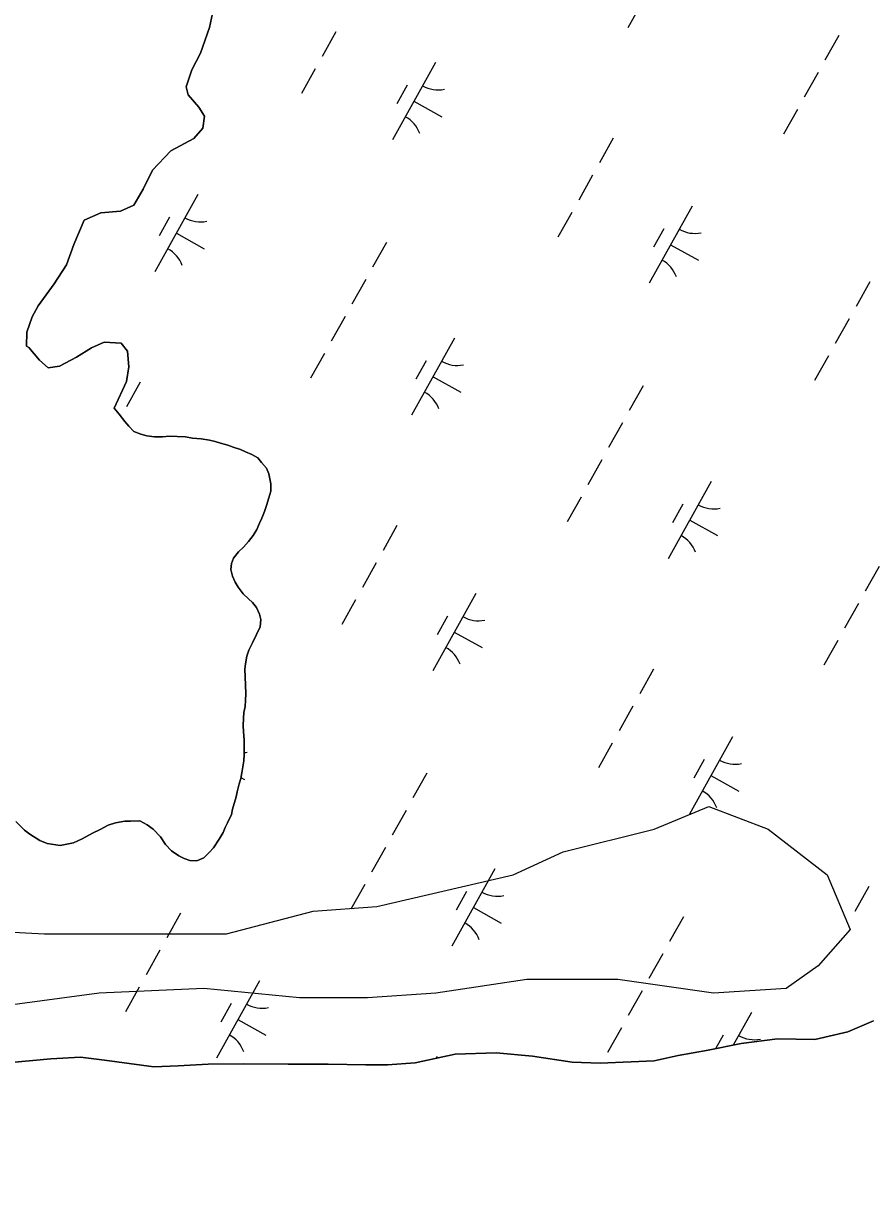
# Model space of a CAD drawing. Extents: x 3923531 to 3943530, y 207391 to 229799.
# Drawn here: x 3937149 to 3937629, y 216096 to 216759 of the extents above; entities that cross this region are included whole.
import ezdxf

# ---------------------------------------------------------------- set-up
doc = ezdxf.new("R2010")
doc.units = 0
for name, color, linetype in [('V-SITE-VEGE', 7, 'Continuous'), ('V-TOPO-GNAM-IDEN', 7, 'Continuous'), ('V-TOPO-SHOR', 7, 'Continuous'), ('V-WETL-SWMP', 7, 'Continuous')]:
    doc.layers.add(name, color=color, linetype=linetype)

msp = doc.modelspace()

# ---------------------------------------------------------------- linework, layer by layer
at = {"layer": 'V-SITE-VEGE'}
msp.add_lwpolyline([(3937114.53, 216246.86), (3937160.88, 216244.28), (3937263.87, 216244.28), (3937312.79, 216257.17), (3937348.84, 216259.74), (3937426.09, 216277.77), (3937454.41, 216290.66), (3937505.9, 216303.54), (3937536.8, 216316.42), (3937570.28, 216303.54), (3937603.75, 216277.77), (3937616.62, 216246.86), (3937598.6, 216226.25), (3937580.58, 216213.37), (3937539.38, 216210.79), (3937485.31, 216218.52), (3937433.81, 216218.52), (3937382.31, 216210.79), (3937343.69, 216208.21), (3937305.07, 216208.21), (3937251, 216213.37), (3937191.77, 216210.79), (3937114.53, 216200.49)], dxfattribs=at)
at = {"layer": 'V-TOPO-SHOR'}
for points in [[(3937256.52, 216767.48), (3937254.23, 216756.82), (3937249.14, 216742.43), (3937244.29, 216732.99), (3937241.03, 216723.33), (3937242.17, 216718.76), (3937248.23, 216711.78), (3937251.34, 216706.8), (3937250.48, 216699.89), (3937245.28, 216694.2), (3937232.35, 216687.21), (3937221.95, 216676.24), (3937216.69, 216665.42), (3937211.45, 216656.37), (3937203.9, 216653.09), (3937192.81, 216652.01), (3937183.27, 216647.96), (3937177.39, 216634.17), (3937173.32, 216622.74), (3937166.28, 216611.93), (3937157.25, 216599.57), (3937153.82, 216593.27), (3937150.96, 216584.59), (3937150.69, 216576.68), (3937152.06, 216575.88), (3937158.12, 216568.69), (3937163.02, 216564.49), (3937169.36, 216565.41), (3937178.91, 216570.46), (3937187.47, 216575.71), (3937194.63, 216579), (3937204.31, 216578.3), (3937207.83, 216573.92), (3937208.53, 216565.01), (3937207.25, 216556.71), (3937200.32, 216541.69)], [(3937200.32, 216541.69), (3937203.06, 216538.3), (3937206.37, 216534.11), (3937208.52, 216531.51), (3937211.46, 216528.52), (3937215.4, 216526.89), (3937218.75, 216526.07), (3937223.1, 216525.43), (3937227.65, 216525.38), (3937231.61, 216525.74), (3937235.96, 216525.69), (3937240.71, 216525.45), (3937244.66, 216524.61), (3937249.6, 216524.36), (3937254.14, 216523.53), (3937257.49, 216522.7), (3937260.45, 216521.88), (3937264.6, 216520.65), (3937267.55, 216519.63), (3937271.69, 216518.2), (3937274.65, 216516.98), (3937278.19, 216515.36), (3937281.53, 216513.55), (3937283.68, 216510.95), (3937286.42, 216507.76), (3937287.77, 216504.58), (3937288.9, 216498.83), (3937288.86, 216494.68), (3937287.83, 216490.93), (3937286.4, 216486.59), (3937285.38, 216483.24), (3937283.75, 216479.5), (3937282.54, 216476.55), (3937280.92, 216473), (3937278.9, 216469.66), (3937276.3, 216466.32), (3937273.49, 216462.99), (3937270.7, 216460.44), (3937267.89, 216456.72), (3937266.67, 216453.76), (3937266.24, 216450.4), (3937267.19, 216446.64), (3937268.74, 216443.26), (3937270.49, 216440.47), (3937273.22, 216436.68), (3937276.36, 216433.88), (3937278.51, 216431.68), (3937280.86, 216428.89), (3937282.6, 216425.11), (3937283.36, 216422.13), (3937282.92, 216417.98), (3937280.9, 216413.65), (3937278.47, 216408.93), (3937276.45, 216404.8), (3937275.43, 216401.44)], [(3937275.43, 216401.44), (3937274.59, 216397.1), (3937274.17, 216393.94), (3937274.32, 216389.78), (3937274.67, 216385.03), (3937274.81, 216380.28), (3937274.57, 216376.33), (3937274.34, 216372.97), (3937273.71, 216369.61), (3937273.48, 216366.25), (3937273.24, 216361.9), (3937273.4, 216358.74), (3937273.75, 216353.79), (3937273.91, 216350.22), (3937273.86, 216345.87), (3937273.63, 216342.11), (3937272.57, 216335.4), (3937271.94, 216332.24), (3937270.92, 216329.28), (3937269.89, 216324.75), (3937269.26, 216321.79), (3937267.21, 216314.88), (3937266.59, 216311.92), (3937264.36, 216307.2), (3937263.15, 216304.44), (3937261.93, 216301.68), (3937259.72, 216297.95), (3937256.5, 216293.03), (3937254.1, 216290.29), (3937251.1, 216287.35), (3937247.13, 216285.61), (3937243.17, 216285.85), (3937239.82, 216286.87), (3937236.87, 216288.49), (3937232.74, 216291.3), (3937229.42, 216294.9), (3937226.5, 216299.28), (3937222.39, 216303.48), (3937219.05, 216306.08), (3937214.72, 216308.3), (3937209.58, 216308.16), (3937206.41, 216307.99), (3937201.06, 216307.06), (3937196.89, 216305.72), (3937192.31, 216303.39), (3937187.94, 216301.26), (3937182.17, 216298.15), (3937177.2, 216295.83), (3937172.64, 216294.89), (3937169.67, 216294.33), (3937162.36, 216295.39), (3937158.23, 216297.22), (3937152.52, 216300.64), (3937149.58, 216303.04), (3937144.68, 216307.84)], [(3937142.06, 216171.68), (3937164.44, 216173.63), (3937181.27, 216174.64), (3937194.91, 216172.92), (3937222.76, 216169.07), (3937236.42, 216169.72), (3937253.45, 216170.73), (3937273.63, 216170.91), (3937298.75, 216170.65), (3937321.31, 216170.62), (3937342.68, 216170.2), (3937354.94, 216170.27), (3937370.59, 216171.49), (3937393.19, 216176.4), (3937416.35, 216177.15), (3937436.91, 216175.16), (3937459.43, 216171.76), (3937475.25, 216171.2), (3937505.73, 216172.47), (3937519.42, 216175.49), (3937536.46, 216178.48), (3937555.1, 216182.25), (3937575.51, 216185), (3937596.67, 216184.59), (3937615.32, 216188.94), (3937629.83, 216195.13)]]:
    msp.add_lwpolyline(points, dxfattribs=at)
at = {"layer": 'V-WETL-SWMP'}
for p, q in [((3937515.28, 216800.34), (3937490.9, 216756.69)), ((3937254.23, 216756.82), (3937256.52, 216767.48)), ((3937249.14, 216742.43), (3937254.23, 216756.82)), ((3937325.7, 216754.45), (3937317.9, 216740.48)), ((3937610.24, 216752.36), (3937602.44, 216738.39)), ((3937244.29, 216732.99), (3937249.14, 216742.43)), ((3937382.08, 216737.03), (3937357.7, 216693.38)), ((3937241.03, 216723.33), (3937244.29, 216732.99)), ((3937313.99, 216733.49), (3937306.19, 216719.53)), ((3937598.54, 216731.41), (3937590.73, 216717.44)), ((3937366.08, 216724.21), (3937360.23, 216713.73)), ((3937242.17, 216718.76), (3937241.03, 216723.33)), ((3937248.23, 216711.78), (3937242.17, 216718.76)), ((3937251.34, 216706.8), (3937248.23, 216711.78)), ((3937369.89, 216715.21), (3937385.6, 216706.43)), ((3937250.48, 216699.89), (3937251.34, 216706.8)), ((3937586.83, 216710.46), (3937579.03, 216696.49)), ((3937245.28, 216694.2), (3937250.48, 216699.89)), ((3937232.35, 216687.21), (3937245.28, 216694.2)), ((3937482.62, 216694.27), (3937474.81, 216680.31)), ((3937221.94, 216676.24), (3937232.35, 216687.21)), ((3937216.69, 216665.42), (3937221.94, 216676.24)), ((3937470.91, 216673.32), (3937463.11, 216659.35)), ((3937211.45, 216656.37), (3937216.69, 216665.42)), ((3937247.68, 216662.38), (3937223.29, 216618.73)), ((3937183.27, 216647.96), (3937192.81, 216652.02)), ((3937192.81, 216652.02), (3937203.9, 216653.09)), ((3937203.9, 216653.09), (3937211.45, 216656.37)), ((3937459.21, 216652.37), (3937451.4, 216638.4)), ((3937527.3, 216655.91), (3937502.91, 216612.26)), ((3937177.39, 216634.17), (3937183.27, 216647.96)), ((3937231.67, 216649.56), (3937225.82, 216639.08)), ((3937235.48, 216640.56), (3937251.2, 216631.78)), ((3937511.29, 216643.08), (3937505.44, 216632.61)), ((3937173.32, 216622.74), (3937177.39, 216634.17)), ((3937354.34, 216635.35), (3937346.54, 216621.38)), ((3937515.1, 216634.08), (3937530.82, 216625.3)), ((3937166.28, 216611.93), (3937173.32, 216622.74)), ((3937157.25, 216599.56), (3937166.28, 216611.93)), ((3937342.64, 216614.4), (3937334.83, 216600.43)), ((3937627.83, 216613.15), (3937620.03, 216599.18)), ((3937153.82, 216593.27), (3937157.25, 216599.56)), ((3937150.96, 216584.59), (3937153.82, 216593.27)), ((3937330.93, 216593.45), (3937323.13, 216579.48)), ((3937616.13, 216592.2), (3937608.32, 216578.23)), ((3937150.69, 216576.68), (3937150.96, 216584.59)), ((3937194.63, 216579), (3937187.47, 216575.71)), ((3937204.31, 216578.3), (3937194.63, 216579)), ((3937207.83, 216573.92), (3937204.31, 216578.3)), ((3937392.89, 216581.26), (3937368.5, 216537.61)), ((3937152.06, 216575.88), (3937150.69, 216576.68)), ((3937158.12, 216568.69), (3937152.06, 216575.88)), ((3937187.47, 216575.71), (3937178.91, 216570.46)), ((3937208.53, 216565.01), (3937207.83, 216573.92)), ((3937319.23, 216572.5), (3937311.42, 216558.53)), ((3937604.42, 216571.24), (3937596.62, 216557.28)), ((3937163.02, 216564.49), (3937158.12, 216568.69)), ((3937169.36, 216565.41), (3937163.02, 216564.49)), ((3937178.91, 216570.46), (3937169.36, 216565.41)), ((3937207.25, 216556.71), (3937208.53, 216565.01)), ((3937376.89, 216568.44), (3937371.04, 216557.96)), ((3937380.7, 216559.44), (3937396.41, 216550.66)), ((3937200.32, 216541.69), (3937207.25, 216556.71)), ((3937215.01, 216556.31), (3937207.21, 216542.35)), ((3937499.55, 216554.23), (3937491.75, 216540.26)), ((3937203.06, 216538.3), (3937200.32, 216541.69)), ((3937206.38, 216534.11), (3937203.06, 216538.3)), ((3937208.52, 216531.52), (3937206.38, 216534.11)), ((3937211.46, 216528.52), (3937208.52, 216531.52)), ((3937487.85, 216533.28), (3937480.05, 216519.31)), ((3937215.4, 216526.89), (3937211.46, 216528.52)), ((3937218.75, 216526.07), (3937215.4, 216526.89)), ((3937223.1, 216525.43), (3937218.75, 216526.07)), ((3937227.65, 216525.38), (3937223.1, 216525.43)), ((3937231.61, 216525.74), (3937227.65, 216525.38)), ((3937235.96, 216525.69), (3937231.61, 216525.74)), ((3937240.71, 216525.44), (3937235.96, 216525.69)), ((3937244.66, 216524.61), (3937240.71, 216525.44)), ((3937249.6, 216524.36), (3937244.66, 216524.61)), ((3937254.14, 216523.53), (3937249.6, 216524.36)), ((3937257.49, 216522.7), (3937254.14, 216523.53)), ((3937260.45, 216521.88), (3937257.49, 216522.7)), ((3937264.6, 216520.65), (3937260.45, 216521.88)), ((3937267.55, 216519.63), (3937264.6, 216520.65)), ((3937271.69, 216518.2), (3937267.55, 216519.63)), ((3937274.65, 216516.98), (3937271.69, 216518.2)), ((3937278.19, 216515.36), (3937274.65, 216516.98)), ((3937281.53, 216513.55), (3937278.19, 216515.36)), ((3937283.68, 216510.96), (3937281.53, 216513.55)), ((3937476.14, 216512.32), (3937468.34, 216498.36)), ((3937286.42, 216507.76), (3937283.68, 216510.96)), ((3937287.77, 216504.58), (3937286.42, 216507.76)), ((3937288.9, 216498.83), (3937287.77, 216504.58)), ((3937288.86, 216494.68), (3937288.9, 216498.83)), ((3937538.1, 216500.14), (3937513.72, 216456.49)), ((3937287.83, 216490.93), (3937288.86, 216494.68)), ((3937285.38, 216483.24), (3937286.4, 216486.59)), ((3937286.4, 216486.59), (3937287.83, 216490.93)), ((3937464.44, 216491.37), (3937456.64, 216477.4)), ((3937522.1, 216487.31), (3937516.25, 216476.84)), ((3937282.54, 216476.55), (3937283.75, 216479.5)), ((3937283.75, 216479.5), (3937285.38, 216483.24)), ((3937525.91, 216478.31), (3937541.63, 216469.53)), ((3937278.9, 216469.66), (3937280.92, 216473)), ((3937280.92, 216473), (3937282.54, 216476.55)), ((3937360.22, 216475.19), (3937352.42, 216461.22)), ((3937273.49, 216462.99), (3937276.3, 216466.32)), ((3937276.3, 216466.32), (3937278.9, 216469.66)), ((3937267.89, 216456.72), (3937270.7, 216460.44)), ((3937270.7, 216460.44), (3937273.49, 216462.99)), ((3937266.24, 216450.4), (3937266.67, 216453.76)), ((3937266.67, 216453.76), (3937267.89, 216456.72)), ((3937348.52, 216454.24), (3937340.72, 216440.27)), ((3937633.06, 216452.15), (3937625.26, 216438.18)), ((3937267.19, 216446.63), (3937266.24, 216450.4)), ((3937268.74, 216443.26), (3937267.19, 216446.63)), ((3937270.49, 216440.47), (3937268.74, 216443.26)), ((3937273.22, 216436.68), (3937270.49, 216440.47)), ((3937276.36, 216433.88), (3937273.22, 216436.68)), ((3937278.51, 216431.68), (3937276.36, 216433.88)), ((3937336.81, 216433.28), (3937329.01, 216419.32)), ((3937404.9, 216436.82), (3937380.52, 216393.17)), ((3937280.86, 216428.89), (3937278.51, 216431.68)), ((3937282.6, 216425.11), (3937280.86, 216428.89)), ((3937621.36, 216431.2), (3937613.55, 216417.23)), ((3937283.36, 216422.13), (3937282.6, 216425.11)), ((3937282.92, 216417.98), (3937283.36, 216422.13)), ((3937388.9, 216424), (3937383.05, 216413.52)), ((3937278.47, 216408.93), (3937280.9, 216413.65)), ((3937280.9, 216413.65), (3937282.92, 216417.98)), ((3937392.71, 216415), (3937408.42, 216406.22)), ((3937276.45, 216404.8), (3937278.47, 216408.93)), ((3937609.65, 216410.25), (3937601.85, 216396.28)), ((3937274.59, 216397.1), (3937275.43, 216401.44)), ((3937275.43, 216401.44), (3937276.45, 216404.8)), ((3937274.16, 216393.94), (3937274.59, 216397.1)), ((3937274.32, 216389.78), (3937274.16, 216393.94)), ((3937505.44, 216394.06), (3937497.64, 216380.1)), ((3937274.67, 216385.03), (3937274.32, 216389.78)), ((3937274.58, 216376.33), (3937274.81, 216380.28)), ((3937274.81, 216380.28), (3937274.67, 216385.03)), ((3937273.71, 216369.61), (3937274.34, 216372.97)), ((3937274.34, 216372.97), (3937274.58, 216376.33)), ((3937493.73, 216373.11), (3937485.93, 216359.14)), ((3937273.24, 216361.9), (3937273.48, 216366.25)), ((3937273.48, 216366.25), (3937273.71, 216369.61)), ((3937273.4, 216358.73), (3937273.24, 216361.9)), ((3937273.75, 216353.79), (3937273.4, 216358.73)), ((3937273.91, 216350.22), (3937273.75, 216353.79)), ((3937550.12, 216355.7), (3937525.73, 216312.05)), ((3937273.63, 216342.11), (3937273.86, 216345.87)), ((3937273.86, 216345.87), (3937273.91, 216350.22)), ((3937482.03, 216352.16), (3937474.23, 216338.19)), ((3937272.57, 216335.4), (3937273.63, 216342.11)), ((3937534.11, 216342.87), (3937528.26, 216332.4)), ((3937271.94, 216332.24), (3937272.57, 216335.4)), ((3937272.03, 216332.68), (3937274.02, 216331.57)), ((3937377.16, 216335.14), (3937369.36, 216321.18)), ((3937537.92, 216333.87), (3937553.64, 216325.09)), ((3937269.89, 216324.74), (3937270.92, 216329.28)), ((3937270.92, 216329.28), (3937271.94, 216332.24)), ((3937267.21, 216314.88), (3937269.26, 216321.78)), ((3937269.26, 216321.78), (3937269.89, 216324.74)), ((3937266.59, 216311.92), (3937267.21, 216314.88)), ((3937365.46, 216314.19), (3937357.65, 216300.22)), ((3937144.69, 216307.84), (3937149.58, 216303.04)), ((3937196.89, 216305.72), (3937201.06, 216307.06)), ((3937201.06, 216307.06), (3937206.41, 216307.99)), ((3937206.41, 216307.99), (3937209.58, 216308.16)), ((3937209.58, 216308.16), (3937214.72, 216308.3)), ((3937214.72, 216308.3), (3937219.05, 216306.08)), ((3937219.05, 216306.08), (3937222.39, 216303.48)), ((3937263.15, 216304.44), (3937264.36, 216307.2)), ((3937264.36, 216307.2), (3937266.59, 216311.92)), ((3937149.58, 216303.04), (3937152.52, 216300.64)), ((3937152.52, 216300.64), (3937158.23, 216297.22)), ((3937182.17, 216298.15), (3937187.94, 216301.26)), ((3937187.94, 216301.26), (3937192.31, 216303.39)), ((3937192.31, 216303.39), (3937196.89, 216305.72)), ((3937222.39, 216303.48), (3937226.5, 216299.28)), ((3937226.5, 216299.28), (3937229.42, 216294.9)), ((3937259.72, 216297.95), (3937261.93, 216301.68)), ((3937261.93, 216301.68), (3937263.15, 216304.44)), ((3937158.23, 216297.22), (3937162.36, 216295.39)), ((3937162.36, 216295.39), (3937169.67, 216294.33)), ((3937169.67, 216294.33), (3937172.64, 216294.89)), ((3937172.64, 216294.89), (3937177.2, 216295.83)), ((3937177.2, 216295.83), (3937182.17, 216298.15)), ((3937229.42, 216294.9), (3937232.75, 216291.3)), ((3937254.1, 216290.29), (3937256.5, 216293.03)), ((3937256.5, 216293.03), (3937259.72, 216297.95)), ((3937353.75, 216293.24), (3937345.95, 216279.27)), ((3937232.75, 216291.3), (3937236.87, 216288.49)), ((3937236.87, 216288.49), (3937239.82, 216286.88)), ((3937239.82, 216286.88), (3937243.17, 216285.85)), ((3937247.13, 216285.61), (3937251.1, 216287.35)), ((3937251.1, 216287.35), (3937254.1, 216290.29)), ((3937243.17, 216285.85), (3937247.13, 216285.61)), ((3937415.71, 216281.05), (3937391.33, 216237.4)), ((3937342.05, 216272.29), (3937334.24, 216258.32)), ((3937399.71, 216268.23), (3937393.86, 216257.75)), ((3937627.24, 216271.04), (3937619.44, 216257.07)), ((3937237.83, 216256.1), (3937230.03, 216242.14)), ((3937403.52, 216259.23), (3937419.23, 216250.45)), ((3937522.38, 216254.02), (3937514.57, 216240.05)), ((3937226.13, 216235.15), (3937218.32, 216221.18)), ((3937510.67, 216233.07), (3937502.87, 216219.1)), ((3937214.42, 216214.2), (3937206.62, 216200.23)), ((3937282.51, 216217.74), (3937258.13, 216174.09)), ((3937498.97, 216212.12), (3937491.16, 216198.15)), ((3937266.51, 216204.91), (3937260.66, 216194.44)), ((3937560.92, 216199.93), (3937550.53, 216181.32)), ((3937270.32, 216195.91), (3937286.03, 216187.13)), ((3937629.83, 216195.12), (3937615.32, 216188.94)), ((3937487.26, 216191.16), (3937479.46, 216177.2)), ((3937544.92, 216187.1), (3937540.57, 216179.31)), ((3937615.32, 216188.94), (3937596.67, 216184.59)), ((3937555.1, 216182.25), (3937536.46, 216178.48)), ((3937575.51, 216185), (3937555.1, 216182.25)), ((3937596.67, 216184.59), (3937575.51, 216185)), ((3937164.44, 216173.63), (3937142.06, 216171.68)), ((3937181.27, 216174.64), (3937164.44, 216173.63)), ((3937194.91, 216172.92), (3937181.27, 216174.64)), ((3937393.19, 216176.4), (3937370.59, 216171.49)), ((3937383.05, 216174.98), (3937382.55, 216174.09)), ((3937416.35, 216177.15), (3937393.19, 216176.4)), ((3937436.91, 216175.16), (3937416.35, 216177.15)), ((3937459.43, 216171.76), (3937436.91, 216175.16)), ((3937519.42, 216175.49), (3937505.73, 216172.47)), ((3937536.46, 216178.48), (3937519.42, 216175.49)), ((3937222.76, 216169.07), (3937194.91, 216172.92)), ((3937236.42, 216169.72), (3937222.76, 216169.07)), ((3937253.45, 216170.73), (3937236.42, 216169.72)), ((3937273.63, 216170.91), (3937253.45, 216170.73)), ((3937298.76, 216170.65), (3937273.63, 216170.91)), ((3937321.31, 216170.62), (3937298.76, 216170.65)), ((3937342.68, 216170.2), (3937321.31, 216170.62)), ((3937354.94, 216170.27), (3937342.68, 216170.2)), ((3937370.59, 216171.49), (3937354.94, 216170.27)), ((3937475.25, 216171.2), (3937459.43, 216171.76)), ((3937505.73, 216172.47), (3937475.25, 216171.2))]:
    msp.add_line(p, q, dxfattribs=at)
for centre, start, end in [((3937383.57, 216739.2), 240.03808, 281.58174), ((3937356.63, 216690.98), 20.03808, 61.58174), ((3937249.16, 216664.56), 240.03808, 281.58174), ((3937528.78, 216658.08), 240.03808, 281.58174), ((3937222.22, 216616.33), 20.03808, 61.58174), ((3937501.84, 216609.85), 20.03808, 61.58174), ((3937394.38, 216583.43), 240.03808, 281.58174), ((3937367.43, 216535.21), 20.03808, 61.58174), ((3937539.59, 216502.31), 240.03808, 281.58174), ((3937512.65, 216454.08), 20.03808, 61.58174), ((3937406.39, 216439), 240.03808, 281.58174), ((3937379.45, 216390.77), 20.03808, 61.58174), ((3937271.98, 216364.35), 276.15863, 281.58174), ((3937551.6, 216357.87), 240.03808, 281.58174), ((3937524.66, 216309.64), 20.03808, 61.58174), ((3937417.2, 216283.22), 240.03808, 281.58174), ((3937390.25, 216235), 20.03808, 61.58174), ((3937284, 216219.91), 240.03808, 281.58174), ((3937257.05, 216171.68), 20.03808, 61.58174), ((3937562.41, 216202.1), 240.03808, 281.58174)]:
    msp.add_arc(centre, 17.62, start, end, dxfattribs=at)

# ---------------------------------------------------------------- texts
at = {"layer": 'V-TOPO-GNAM-IDEN'}
msp.add_text('PLAQUEMINES', height=99.9998, rotation=240.80154, dxfattribs=at).set_placement((3937967.03, 216570.88))

doc.saveas('drawing.dxf')
